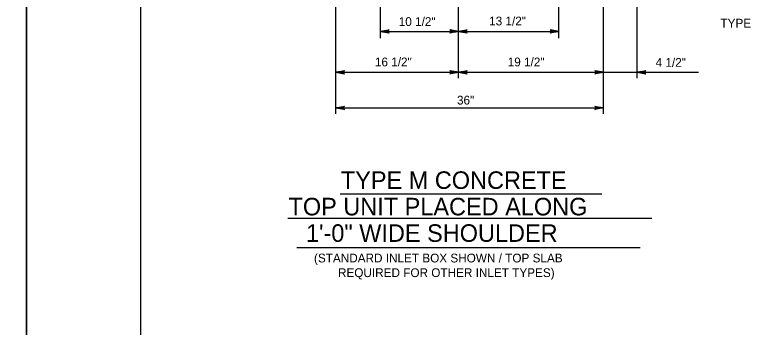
# Model space of a CAD drawing. Extents: x 2087776 to 2104538, y 970919 to 982612.
# Drawn here: x 2098799 to 2099618, y 975816 to 976167 of the extents above; entities that cross this region are included whole.
import ezdxf

# ---------------------------------------------------------------- set-up
doc = ezdxf.new("R2010")
doc.units = 0
doc.layers.add('1', color=7, linetype='Continuous')
doc.layers.add('PLT-BNDY', color=7, linetype='Continuous')

msp = doc.modelspace()

# ---------------------------------------------------------------- linework, layer by layer
at = {"layer": '1'}
for p, q in [((2099296.69, 976095.62), (2099296.69, 976276.31)), ((2099496.69, 976095.62), (2099496.69, 976222.36)), ((2099159.19, 976055.54), (2099159.19, 976186.07)), ((2099209.19, 976140.51), (2099209.19, 976187.34)), ((2099409.19, 976140.51), (2099409.19, 976187.34)), ((2099459.19, 976055.54), (2099459.19, 976186.07)), ((2099209.19, 976147.95), (2099409.19, 976147.95)), ((2099159.19, 976102.1), (2099296.69, 976102.1)), ((2099296.69, 976102.1), (2099565.48, 976102.1)), ((2099159.19, 976062.1), (2099459.19, 976062.1)), ((2099163.82, 975965.75), (2099457.28, 975965.75)), ((2099105.41, 975938.43), (2099513.15, 975938.43)), ((2099115.28, 975905.68), (2099500.11, 975905.68))]:
    msp.add_line(p, q, dxfattribs=at)
for points in [[(2101519.11, 974866.19), (2101519.11, 976716.58), (2098940.37, 976716.58), (2098940.37, 974866.19), (2101519.11, 974866.19), (2101519.11, 974952.67), (2100862.94, 974952.67), (2100862.94, 975164.86), (2101519.11, 975164.86), (2101519.11, 975259.89), (2100862.94, 975259.89), (2100862.94, 974866.19), (2101121.48, 974866.19), (2101121.48, 974952.67), (2101121.48, 974866.19), (2101374.1, 974866.19), (2101374.1, 974952.67), (2101374.1, 974912.26), (2101519.11, 974912.26)], [(2099209.19, 976147.95), (2099218.98, 976149.78), (2099218.6, 976149.52), (2099218.23, 976149.26), (2099218.03, 976148.93), (2099217.84, 976148.61), (2099217.78, 976148.28), (2099217.72, 976147.95), (2099217.78, 976147.62), (2099217.84, 976147.29), (2099218.03, 976146.96), (2099218.23, 976146.64), (2099218.6, 976146.38), (2099218.98, 976146.11), (2099209.19, 976147.95), (2099218.6, 976146.38), (2099218.23, 976146.64), (2099209.19, 976147.95), (2099218.03, 976146.96), (2099217.84, 976147.29), (2099209.19, 976147.95), (2099217.78, 976147.62), (2099217.72, 976147.95), (2099209.19, 976147.95), (2099217.78, 976148.28), (2099217.84, 976148.61), (2099209.19, 976147.95), (2099218.03, 976148.93), (2099218.23, 976149.26), (2099209.19, 976147.95), (2099218.6, 976149.52)], [(2099296.69, 976147.95), (2099286.91, 976146.11), (2099287.29, 976146.38), (2099287.66, 976146.64), (2099287.86, 976146.96), (2099288.05, 976147.29), (2099288.11, 976147.62), (2099288.16, 976147.95), (2099288.11, 976148.28), (2099288.05, 976148.61), (2099287.86, 976148.93), (2099287.66, 976149.26), (2099287.29, 976149.52), (2099286.91, 976149.78), (2099296.69, 976147.95), (2099287.29, 976149.52), (2099287.66, 976149.26), (2099296.69, 976147.95), (2099287.86, 976148.93), (2099288.05, 976148.61), (2099296.69, 976147.95), (2099288.11, 976148.28), (2099288.16, 976147.95), (2099296.69, 976147.95), (2099288.11, 976147.62), (2099288.05, 976147.29), (2099296.69, 976147.95), (2099287.86, 976146.96), (2099287.66, 976146.64), (2099296.69, 976147.95), (2099287.29, 976146.38)], [(2099296.69, 976147.95), (2099306.48, 976149.78), (2099306.1, 976149.52), (2099305.73, 976149.26), (2099305.53, 976148.93), (2099305.34, 976148.61), (2099305.28, 976148.28), (2099305.22, 976147.95), (2099305.28, 976147.62), (2099305.34, 976147.29), (2099305.53, 976146.96), (2099305.73, 976146.64), (2099306.1, 976146.38), (2099306.48, 976146.11), (2099296.69, 976147.95), (2099306.1, 976146.38), (2099305.73, 976146.64), (2099296.69, 976147.95), (2099305.53, 976146.96), (2099305.34, 976147.29), (2099296.69, 976147.95), (2099305.28, 976147.62), (2099305.22, 976147.95), (2099296.69, 976147.95), (2099305.28, 976148.28), (2099305.34, 976148.61), (2099296.69, 976147.95), (2099305.53, 976148.93), (2099305.73, 976149.26), (2099296.69, 976147.95), (2099306.1, 976149.52)], [(2099409.19, 976147.95), (2099399.41, 976146.11), (2099399.79, 976146.38), (2099400.16, 976146.64), (2099400.36, 976146.96), (2099400.55, 976147.29), (2099400.61, 976147.62), (2099400.66, 976147.95), (2099400.61, 976148.28), (2099400.55, 976148.61), (2099400.36, 976148.93), (2099400.16, 976149.26), (2099399.79, 976149.52), (2099399.41, 976149.78), (2099409.19, 976147.95), (2099399.79, 976149.52), (2099400.16, 976149.26), (2099409.19, 976147.95), (2099400.36, 976148.93), (2099400.55, 976148.61), (2099409.19, 976147.95), (2099400.61, 976148.28), (2099400.66, 976147.95), (2099409.19, 976147.95), (2099400.61, 976147.62), (2099400.55, 976147.29), (2099409.19, 976147.95), (2099400.36, 976146.96), (2099400.16, 976146.64), (2099409.19, 976147.95), (2099399.79, 976146.38)], [(2099159.19, 976102.1), (2099168.98, 976103.93), (2099168.6, 976103.67), (2099168.23, 976103.41), (2099168.03, 976103.08), (2099167.84, 976102.75), (2099167.78, 976102.43), (2099167.72, 976102.1), (2099167.78, 976101.77), (2099167.84, 976101.44), (2099168.03, 976101.11), (2099168.23, 976100.79), (2099168.6, 976100.52), (2099168.98, 976100.26), (2099159.19, 976102.1), (2099168.6, 976100.52), (2099168.23, 976100.79), (2099159.19, 976102.1), (2099168.03, 976101.11), (2099167.84, 976101.44), (2099159.19, 976102.1), (2099167.78, 976101.77), (2099167.72, 976102.1), (2099159.19, 976102.1), (2099167.78, 976102.43), (2099167.84, 976102.75), (2099159.19, 976102.1), (2099168.03, 976103.08), (2099168.23, 976103.41), (2099159.19, 976102.1), (2099168.6, 976103.67)], [(2099296.69, 976102.1), (2099286.91, 976100.26), (2099287.29, 976100.52), (2099287.66, 976100.79), (2099287.86, 976101.11), (2099288.05, 976101.44), (2099288.11, 976101.77), (2099288.16, 976102.1), (2099288.11, 976102.43), (2099288.05, 976102.75), (2099287.86, 976103.08), (2099287.66, 976103.41), (2099287.29, 976103.67), (2099286.91, 976103.93), (2099296.69, 976102.1), (2099287.29, 976103.67), (2099287.66, 976103.41), (2099296.69, 976102.1), (2099287.86, 976103.08), (2099288.05, 976102.75), (2099296.69, 976102.1), (2099288.11, 976102.43), (2099288.16, 976102.1), (2099296.69, 976102.1), (2099288.11, 976101.77), (2099288.05, 976101.44), (2099296.69, 976102.1), (2099287.86, 976101.11), (2099287.66, 976100.79), (2099296.69, 976102.1), (2099287.29, 976100.52)], [(2099296.69, 976102.1), (2099306.48, 976103.93), (2099306.1, 976103.67), (2099305.73, 976103.41), (2099305.53, 976103.08), (2099305.34, 976102.75), (2099305.28, 976102.43), (2099305.22, 976102.1), (2099305.28, 976101.77), (2099305.34, 976101.44), (2099305.53, 976101.11), (2099305.73, 976100.79), (2099306.1, 976100.52), (2099306.48, 976100.26), (2099296.69, 976102.1), (2099306.1, 976100.52), (2099305.73, 976100.79), (2099296.69, 976102.1), (2099305.53, 976101.11), (2099305.34, 976101.44), (2099296.69, 976102.1), (2099305.28, 976101.77), (2099305.22, 976102.1), (2099296.69, 976102.1), (2099305.28, 976102.43), (2099305.34, 976102.75), (2099296.69, 976102.1), (2099305.53, 976103.08), (2099305.73, 976103.41), (2099296.69, 976102.1), (2099306.1, 976103.67)], [(2099459.19, 976102.1), (2099449.41, 976100.26), (2099449.79, 976100.52), (2099450.16, 976100.79), (2099450.36, 976101.11), (2099450.55, 976101.44), (2099450.61, 976101.77), (2099450.66, 976102.1), (2099450.61, 976102.43), (2099450.55, 976102.75), (2099450.36, 976103.08), (2099450.16, 976103.41), (2099449.79, 976103.67), (2099449.41, 976103.93), (2099459.19, 976102.1), (2099449.79, 976103.67), (2099450.16, 976103.41), (2099459.19, 976102.1), (2099450.36, 976103.08), (2099450.55, 976102.75), (2099459.19, 976102.1), (2099450.61, 976102.43), (2099450.66, 976102.1), (2099459.19, 976102.1), (2099450.61, 976101.77), (2099450.55, 976101.44), (2099459.19, 976102.1), (2099450.36, 976101.11), (2099450.16, 976100.79), (2099459.19, 976102.1), (2099449.79, 976100.52)], [(2099496.69, 976102.1), (2099506.48, 976103.93), (2099506.1, 976103.67), (2099505.73, 976103.41), (2099505.53, 976103.08), (2099505.34, 976102.75), (2099505.28, 976102.43), (2099505.22, 976102.1), (2099505.28, 976101.77), (2099505.34, 976101.44), (2099505.53, 976101.11), (2099505.73, 976100.79), (2099506.1, 976100.52), (2099506.48, 976100.26), (2099496.69, 976102.1), (2099506.1, 976100.52), (2099505.73, 976100.79), (2099496.69, 976102.1), (2099505.53, 976101.11), (2099505.34, 976101.44), (2099496.69, 976102.1), (2099505.28, 976101.77), (2099505.22, 976102.1), (2099496.69, 976102.1), (2099505.28, 976102.43), (2099505.34, 976102.75), (2099496.69, 976102.1), (2099505.53, 976103.08), (2099505.73, 976103.41), (2099496.69, 976102.1), (2099506.1, 976103.67)], [(2099159.19, 976062.1), (2099168.98, 976063.93), (2099168.23, 976063.41), (2099167.84, 976062.75), (2099167.72, 976062.1), (2099167.84, 976061.44), (2099168.23, 976060.79), (2099168.98, 976060.26), (2099159.19, 976062.1), (2099168.23, 976060.79), (2099167.84, 976061.44), (2099159.19, 976062.1), (2099167.72, 976062.1), (2099167.84, 976062.75), (2099159.19, 976062.1), (2099168.23, 976063.41)], [(2099459.19, 976062.1), (2099449.41, 976060.26), (2099450.16, 976060.79), (2099450.55, 976061.44), (2099450.66, 976062.1), (2099450.55, 976062.75), (2099450.16, 976063.41), (2099449.41, 976063.93), (2099459.19, 976062.1), (2099450.16, 976063.41), (2099450.55, 976062.75), (2099459.19, 976062.1), (2099450.66, 976062.1), (2099450.55, 976061.44), (2099459.19, 976062.1), (2099450.16, 976060.79)]]:
    msp.add_lwpolyline(points, dxfattribs=at)
at = {"layer": 'PLT-BNDY'}
for points in [[(2096053.23, 976765.79), (2098812.42, 976765.79), (2098812.42, 974816.97), (2096053.23, 974816.97)], [(2098812.42, 976765.79), (2101571.61, 976765.79), (2101571.61, 974816.97), (2098812.42, 974816.97)]]:
    msp.add_lwpolyline(points, close=True, dxfattribs=at)

# ---------------------------------------------------------------- texts
at = {"layer": '1'}
for s, height, p in [('10 1/2"', 9.843, (2099229.63, 976154)), ('13 1/2"', 9.843, (2099330.94, 976154.64)), ('TYPE M FRAME', 9.8425, (2099590.17, 976152.26)), ('16 1/2"', 9.843, (2099202.92, 976108.73)), ('19 1/2"', 9.843, (2099351.75, 976108.73)), ('4 1/2"', 9.843, (2099517.54, 976108.24)), ('36"', 9.843, (2099294.91, 976065.92)), ('TYPE M CONCRETE', 19.685, (2099164.77, 975971.29)), ('TOP UNIT PLACED ALONG', 19.685, (2099106.11, 975941.61)), ('1\'-0" WIDE SHOULDER', 19.685, (2099125.64, 975911.92)), ('(STANDARD INLET BOX SHOWN / TOP SLAB', 9.8425, (2099134.67, 975888.84)), ('REQUIRED FOR OTHER INLET TYPES)', 9.8425, (2099161.56, 975872.43))]:
    msp.add_text(s, height=height, dxfattribs=at).set_placement(p)

doc.saveas('drawing.dxf')
